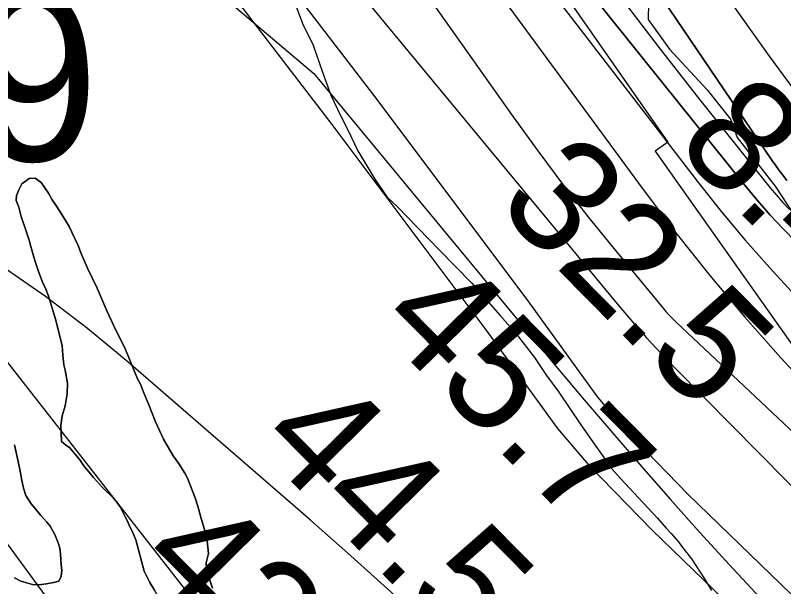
# Model space of a CAD drawing. Extents: x 3187622 to 3225504, y 800805 to 826213.
# Drawn here: x 3198906.4 to 3199360, y 816603.3 to 816940.6 of the extents above; entities that cross this region are included whole.
import ezdxf

# ---------------------------------------------------------------- set-up
doc = ezdxf.new("R2010")
doc.units = 0
for name, color, linetype in [('V-RIVR-EDGE', 7, 'Continuous'), ('V-RIVR-RANG', 7, 'Continuous'), ('V-ROAD-CNTR', 7, 'Continuous'), ('V-RRAP-RVMT', 7, 'Continuous'), ('V-SITE-VEGE', 7, 'Continuous'), ('V-SURV-IDEN', 7, 'Continuous'), ('V-TOPO-DPTH', 7, 'Continuous'), ('V-TOPO-MAJR', 7, 'Continuous'), ('V-TOPO-MINR', 7, 'Continuous'), ('V-TOPO-SHOR', 7, 'Continuous'), ('V-TOPO-WATR', 7, 'Continuous')]:
    doc.layers.add(name, color=color, linetype=linetype)

msp = doc.modelspace()

# ---------------------------------------------------------------- linework, layer by layer
at = {"layer": 'V-RIVR-EDGE'}
msp.add_lwpolyline([(3199241.99, 816994.68), (3199248.9, 816977.27), (3199267.98, 816960.71), (3199280.12, 816948.07), (3199280.1, 816938.08), (3199292.66, 816920.66), (3199314.77, 816896.7), (3199328.64, 816879.27), (3199332.52, 816868.4), (3199355.05, 816839.65), (3199365.88, 816823.11)], dxfattribs=at)
at = {"layer": 'V-ROAD-CNTR'}
for points in [[(3198946.43, 817117.37), (3199014.03, 817028.92), (3199117.2, 816894.19), (3199208.32, 816772.73), (3199250.15, 816715.2), (3199267.02, 816695.37), (3199303.52, 816657.94), (3199407.4, 816557.35), (3199448.89, 816521.06), (3199477.94, 816490.72), (3199519.63, 816443.58), (3199559.82, 816408.42), (3199578.38, 816394.16), (3199645.37, 816346.55), (3199666.18, 816326.75), (3199690.36, 816297.84), (3199711.55, 816262.64), (3199778.28, 816156.11), (3199849.33, 816073.21), (3199885.03, 816050.54), (3199905.28, 816049.42), (3199931.97, 816032.99)], [(3198922.6, 817099.16), (3198990.21, 817010.7), (3199093.29, 816876.06), (3199184.19, 816754.91), (3199226.56, 816696.64), (3199244.83, 816675.16), (3199282.34, 816636.69), (3199355.05, 816566.28)]]:
    msp.add_lwpolyline(points, dxfattribs=at)
at = {"layer": 'V-RRAP-RVMT'}
for p, q in [((3199225.08, 816961.21), (3199291.59, 816865.62)), ((3199291.59, 816865.62), (3199284.13, 816860.48)), ((3199284.13, 816860.48), (3199367.42, 816742.8))]:
    msp.add_line(p, q, dxfattribs=at)
at = {"layer": 'V-SITE-VEGE'}
for p, q in [((3199070.56, 816950.21), (3199076.39, 816934.78)), ((3199076.39, 816934.78), (3199080.52, 816926.73)), ((3199080.52, 816926.73), (3199082.29, 816923.02)), ((3199082.29, 816923.02), (3199087.5, 816907.6)), ((3199087.5, 816907.6), (3199092.75, 816893.4)), ((3199092.75, 816893.4), (3199098.63, 816881.04)), ((3199098.63, 816881.04), (3199102.77, 816872.99)), ((3199102.77, 816872.99), (3199108.66, 816860.62)), ((3199108.66, 816860.62), (3199118.75, 816843.88)), ((3198914.61, 816844.25), (3198910.33, 816841.08)), ((3198918.2, 816844.5), (3198914.61, 816844.25)), ((3198921.73, 816842), (3198918.2, 816844.5)), ((3198925.99, 816835.58), (3198921.73, 816842)), ((3199118.75, 816843.88), (3199125.9, 816833.33)), ((3198908.65, 816838.03), (3198907.11, 816834.32)), ((3198910.33, 816841.08), (3198908.65, 816838.03)), ((3198907.11, 816834.32), (3198906.89, 816831.23)), ((3198928.19, 816831.64), (3198925.99, 816835.58)), ((3199125.9, 816833.33), (3199131.92, 816827.69)), ((3198906.89, 816831.23), (3198908.44, 816827.3)), ((3198930.72, 816828.01), (3198928.19, 816831.64)), ((3198933.87, 816823.07), (3198930.72, 816828.01)), ((3199131.92, 816827.69), (3199156.55, 816802.09)), ((3198908.44, 816827.3), (3198909.96, 816821.75)), ((3198938.12, 816815.84), (3198933.87, 816823.07)), ((3198909.96, 816821.75), (3198912.88, 816813.24)), ((3198939.85, 816812.56), (3198938.12, 816815.84)), ((3198912.88, 816813.24), (3198914.56, 816807.84)), ((3198943.43, 816804.69), (3198939.85, 816812.56)), ((3198914.56, 816807.84), (3198915.63, 816804.09)), ((3198915.63, 816804.09), (3198917.15, 816798.53)), ((3198945.14, 816800.43), (3198943.43, 816804.69)), ((3198949.02, 816791.25), (3198945.14, 816800.43)), ((3199156.55, 816802.09), (3199175.78, 816782.73)), ((3198917.15, 816798.53), (3198918.22, 816795.26)), ((3198918.22, 816795.26), (3198919.91, 816790.03)), ((3198954.64, 816779.44), (3198949.02, 816791.25)), ((3198919.91, 816790.03), (3198922.37, 816783.15)), ((3198922.37, 816783.15), (3198924.41, 816778.89)), ((3199175.78, 816782.73), (3199192.57, 816763.41)), ((3198924.41, 816778.89), (3198925.8, 816775.45)), ((3198958.69, 816770.26), (3198954.64, 816779.44)), ((3198925.8, 816775.45), (3198927.64, 816769.73)), ((3198927.64, 816769.73), (3198928.7, 816765.64)), ((3198960.56, 816765.68), (3198958.69, 816770.26)), ((3198928.7, 816765.64), (3198930.08, 816761.23)), ((3198964.46, 816757.64), (3198960.56, 816765.68)), ((3198930.08, 816761.23), (3198933.1, 816749.63)), ((3199192.57, 816763.41), (3199201.57, 816753.43)), ((3198971.5, 816743.2), (3198964.46, 816757.64)), ((3199201.57, 816753.43), (3199212.92, 816738.5)), ((3198933.1, 816749.63), (3198934, 816745.39)), ((3198934, 816745.39), (3198934.38, 816739.86)), ((3198978.64, 816726), (3198971.5, 816743.2)), ((3198934.38, 816739.86), (3198935.08, 816734.32)), ((3199212.92, 816738.5), (3199220.07, 816727.95)), ((3198935.08, 816734.32), (3198935.83, 816731.05)), ((3198935.83, 816731.05), (3198937.15, 816723.39)), ((3199220.07, 816727.95), (3199227.23, 816718.01)), ((3198937.15, 816723.39), (3198937.02, 816717.05)), ((3198980.05, 816723.21), (3198978.64, 816726)), ((3198982.38, 816717.8), (3198980.05, 816723.21)), ((3198937.02, 816717.05), (3198935.75, 816710.09)), ((3198985.33, 816710.59), (3198982.38, 816717.8)), ((3199227.23, 816718.01), (3199240.34, 816698.76)), ((3198935.75, 816710.09), (3198934.01, 816704.11)), ((3198989.2, 816700.61), (3198985.33, 816710.59)), ((3198934.01, 816704.11), (3198933.25, 816698.44)), ((3198993.88, 816690.44), (3198989.2, 816700.61)), ((3198933.25, 816698.44), (3198933.49, 816693.88)), ((3199240.34, 816698.76), (3199248.09, 816687.58)), ((3198933.49, 816693.88), (3198933.72, 816689)), ((3198908.14, 816677.14), (3198905.89, 816687.1)), ((3198933.72, 816689), (3198936.12, 816687)), ((3198936.12, 816687), (3198938.68, 816685.17)), ((3198999.54, 816680.58), (3198993.88, 816690.44)), ((3199248.09, 816687.58), (3199253.46, 816680.12)), ((3198938.68, 816685.17), (3198944.56, 816678.23)), ((3198944.56, 816678.23), (3198947.25, 816673.95)), ((3199002.71, 816676.13), (3198999.54, 816680.58)), ((3199253.46, 816680.12), (3199257.03, 816674.54)), ((3198909.33, 816671.43), (3198908.14, 816677.14)), ((3198947.25, 816673.95), (3198949.95, 816670.81)), ((3199006.49, 816670.37), (3199002.71, 816676.13)), ((3199257.03, 816674.54), (3199263.63, 816667.06)), ((3198910.2, 816665.89), (3198909.33, 816671.43)), ((3198949.95, 816670.81), (3198952.65, 816667.67)), ((3199008.06, 816667.25), (3199006.49, 816670.37)), ((3198911.25, 816661.48), (3198910.2, 816665.89)), ((3198952.65, 816667.67), (3198957.9, 816661.72)), ((3199012.55, 816655.78), (3199008.06, 816667.25)), ((3199263.63, 816667.06), (3199285.24, 816643.97)), ((3198912.63, 816657.07), (3198911.25, 816661.48)), ((3198957.9, 816661.72), (3198964.44, 816655.58)), ((3198915.78, 816652.13), (3198912.63, 816657.07)), ((3198964.44, 816655.58), (3198966.35, 816653.1)), ((3199014.08, 816650.88), (3199012.55, 816655.78)), ((3198918.17, 816649.48), (3198915.78, 816652.13)), ((3198966.35, 816653.1), (3198968.24, 816650.47)), ((3199016.21, 816643.53), (3199014.08, 816650.88)), ((3198921.5, 816645.2), (3198918.17, 816649.48)), ((3198968.24, 816650.47), (3198971.22, 816644.4)), ((3198925, 816641.39), (3198921.5, 816645.2)), ((3198971.22, 816644.4), (3198972.79, 816641.6)), ((3198972.79, 816641.6), (3198974.02, 816638.49)), ((3199017.43, 816638.95), (3199016.21, 816643.53)), ((3199285.24, 816643.97), (3199290.64, 816637.73)), ((3198927.06, 816638.91), (3198925, 816641.39)), ((3198929.74, 816634.15), (3198927.06, 816638.91)), ((3198974.02, 816638.49), (3198975.6, 816635.7)), ((3199019.41, 816632.25), (3199017.43, 816638.95)), ((3199290.64, 816637.73), (3199293.64, 816634.61)), ((3198931.75, 816629.23), (3198929.74, 816634.15)), ((3198975.6, 816635.7), (3198977.62, 816630.95)), ((3199293.64, 816634.61), (3199297.83, 816629.63)), ((3198932.67, 816625.96), (3198931.75, 816629.23)), ((3198977.62, 816630.95), (3198982.46, 816612.49)), ((3199020.53, 816622.8), (3199019.41, 816632.25)), ((3199297.83, 816629.63), (3199299.62, 816627.15)), ((3198933.08, 816622.38), (3198932.67, 816625.96)), ((3199299.62, 816627.15), (3199305.6, 816619.68)), ((3198933.46, 816616.36), (3198933.08, 816622.38)), ((3199019.12, 816617.31), (3199020.53, 816622.8)), ((3199305.6, 816619.68), (3199313.34, 816607.88)), ((3198933.87, 816612.77), (3198933.46, 816616.36)), ((3199019.21, 816613.73), (3199019.12, 816617.31)), ((3198933.49, 816609.53), (3198933.87, 816612.77)), ((3198982.46, 816612.49), (3198984.5, 816608.55)), ((3199021.05, 816607.68), (3199019.21, 816613.73)), ((3198906, 816608.44), (3198909.7, 816606.42)), ((3198909.7, 816606.42), (3198916.65, 816604.49)), ((3198924.78, 816604.83), (3198928.86, 816605.72)), ((3198928.86, 816605.72), (3198932.13, 816606.47)), ((3198932.13, 816606.47), (3198933.49, 816609.53)), ((3198984.5, 816608.55), (3198985.74, 816605.76)), ((3198985.74, 816605.76), (3198988.58, 816601.16)), ((3199022.9, 816602.28), (3199021.05, 816607.68)), ((3199313.34, 816607.88), (3199317.5, 816601.06)), ((3198916.65, 816604.49), (3198920.22, 816604.26)), ((3198920.22, 816604.26), (3198924.78, 816604.83))]:
    msp.add_line(p, q, dxfattribs=at)
at = {"layer": 'V-TOPO-DPTH'}
for points in [[(3199367.42, 816806.6), (3199359.68, 816814.56), (3199352.13, 816822.69), (3199344.85, 816831.06), (3199337.76, 816839.6), (3199226.91, 816977.64), (3199192.87, 817020.9), (3199159.41, 817064.59), (3199126.82, 817108.93), (3199094.81, 817153.71), (3199063.17, 817198.77), (3199031.44, 817243.76), (3198999.58, 817288.67), (3198967.64, 817333.51), (3198925.28, 817392.8), (3198913.41, 817409.57), (3198901.66, 817426.42), (3198890.07, 817443.38), (3198878.59, 817460.42)], [(3199361.93, 816843), (3199359.62, 816845.97), (3199357.37, 816848.98), (3199355.18, 816852.04), (3199353.03, 816855.14), (3199260.38, 816992.08), (3199211.4, 817063.28), (3199161.7, 817133.97), (3199110.92, 817203.88), (3199059.42, 817273.27), (3198931.86, 817442.41), (3198929.77, 817445.21), (3198927.7, 817448.03), (3198925.67, 817450.87), (3198923.65, 817453.73)], [(3198923.65, 817453.73), (3198925.67, 817450.87), (3198927.7, 817448.03), (3198929.77, 817445.21), (3198931.86, 817442.41), (3199059.42, 817273.27), (3199110.92, 817203.88), (3199161.7, 817133.97), (3199211.4, 817063.28), (3199260.38, 816992.08), (3199353.03, 816855.14), (3199355.18, 816852.04), (3199357.37, 816848.98), (3199359.62, 816845.97), (3199361.93, 816843)]]:
    msp.add_lwpolyline(points, dxfattribs=at)
at = {"layer": 'V-TOPO-MAJR'}
msp.add_lwpolyline([(3198794.77, 817455.84), (3198811.85, 817430.69), (3198838.98, 817391.04), (3198842.6, 817385.78), (3198846.23, 817380.54), (3198849.89, 817375.31), (3198853.57, 817370.09), (3199200.23, 816880.77), (3199214.83, 816860.63), (3199229.73, 816840.71), (3199245.06, 816821.12), (3199260.67, 816801.76), (3199288.64, 816767.86), (3199290.53, 816765.65), (3199292.48, 816763.49), (3199294.51, 816761.41), (3199296.59, 816759.37), (3199403.41, 816658.82)], dxfattribs=at)
at = {"layer": 'V-TOPO-MINR'}
for points in [[(3198679.72, 817684.37), (3198852.66, 817421.96), (3198860.39, 817410.31), (3198868.17, 817398.7), (3198876.02, 817387.13), (3198883.92, 817375.59), (3198891.89, 817364.1), (3198899.89, 817352.64), (3198907.94, 817341.21), (3198916.03, 817329.81), (3198916.8, 817328.73), (3198925.33, 817316.82), (3198933.89, 817304.94), (3198942.51, 817293.1), (3198951.15, 817281.28), (3199277.02, 816837.78), (3199296.44, 816812.18), (3199316.37, 816787), (3199337.07, 816762.44), (3199358.27, 816738.3), (3199380.13, 816714.74)], [(3198614.63, 817654.73), (3198782.4, 817399.66), (3198797.83, 817376.43), (3198813.4, 817353.29), (3198829.17, 817330.28), (3198845.07, 817307.36), (3198905.63, 817220.91), (3198952.69, 817155.42), (3199000.77, 817090.72), (3199050.4, 817027.19), (3199101.06, 816964.44), (3199262.66, 816769.12), (3199270.79, 816759.56), (3199279.08, 816750.15), (3199287.61, 816740.96), (3199296.31, 816731.92), (3199525.78, 816499.7)], [(3199006.36, 816485.84), (3198553.12, 817104.61), (3198551.32, 817108.75), (3198550.35, 817110.78), (3198548.17, 817114.72), (3198530.01, 817145.06), (3198527.43, 817149.47), (3198524.9, 817153.9), (3198522.46, 817158.38), (3198520.06, 817162.9), (3198517.87, 817167.49), (3198515.88, 817172.16), (3198514.2, 817176.96), (3198512.74, 817181.84), (3198511.98, 817184.69), (3198510.21, 817191.03), (3198508.33, 817197.34), (3198506.27, 817203.59), (3198504.11, 817209.8), (3198465.21, 817317.05), (3198442.4, 817376.37), (3198418.11, 817435.06), (3198391.61, 817492.77)], [(3198512.51, 817477.93), (3198555.48, 817420.28), (3198672.57, 817264.51), (3198679.08, 817255.98), (3198685.66, 817247.49), (3198692.35, 817239.1), (3198699.12, 817230.76), (3199082.72, 816906.29), (3199208.96, 816753.47), (3199225.58, 816733.51), (3199242.29, 816713.62), (3199259.15, 816693.86), (3199276.11, 816674.18), (3199293.26, 816654.66), (3199310.55, 816635.28), (3199328.07, 816616.11), (3199345.74, 816597.06)], [(3198851.41, 817464.63), (3198868.53, 817438.89), (3198885.78, 817413.25), (3198903.25, 817387.76), (3198920.87, 817362.36), (3198925.58, 817355.63), (3198945.67, 817326.95), (3198965.8, 817298.3), (3198985.97, 817269.67), (3199006.18, 817241.07), (3199006.91, 817240.03), (3199027.68, 817211.05), (3199048.67, 817182.23), (3199070.01, 817153.68), (3199091.58, 817125.29), (3199309.66, 816841.79), (3199323.28, 816824.66), (3199337.25, 816807.84), (3199351.76, 816791.47), (3199366.63, 816775.42)], [(3198945.7, 817462.82), (3198962.58, 817438), (3198979.78, 817413.4), (3198997.37, 817389.07), (3199015.15, 817364.87), (3199033.2, 817340.89), (3199051.45, 817317.04), (3199164.72, 817170.75), (3199203.43, 817120.09), (3199241.71, 817069.11), (3199279.33, 817017.64), (3199316.51, 816965.85), (3199351.46, 816916.49), (3199371.27, 816889.48)], [(3198878.59, 817460.42), (3198890.07, 817443.38), (3198901.66, 817426.42), (3198913.41, 817409.57), (3198925.28, 817392.8), (3198967.64, 817333.51), (3198999.58, 817288.67), (3199031.44, 817243.76), (3199063.17, 817198.77), (3199094.81, 817153.71), (3199126.82, 817108.93), (3199159.41, 817064.59), (3199192.87, 817020.9), (3199226.91, 816977.64), (3199337.76, 816839.6), (3199344.85, 816831.06), (3199352.13, 816822.69), (3199359.68, 816814.56), (3199367.42, 816806.6)], [(3198902.94, 817456.73), (3198909.33, 817447.42), (3198915.79, 817438.15), (3198922.35, 817428.95), (3198928.98, 817419.8), (3199012.18, 817306.2), (3199054.64, 817247.71), (3199096.76, 817189), (3199138.39, 817129.93), (3199179.69, 817070.63), (3199217.48, 817015.9), (3199239.97, 816984.04), (3199262.9, 816952.5), (3199286.49, 816921.45), (3199310.51, 816890.72), (3199351.98, 816838.82), (3199355.69, 816834.37), (3199359.51, 816830.04), (3199363.52, 816825.87)], [(3199414.11, 816318.88), (3199173.97, 816556.19), (3199151.14, 816578.31), (3199128.03, 816600.13), (3199104.49, 816621.49), (3199080.67, 816642.54), (3198973.04, 816735.79), (3198948.95, 816755.61), (3198924.24, 816774.58), (3198898.59, 816792.26), (3198872.33, 816809.1), (3198863.67, 816809.25), (3198857.82, 816806.9), (3198856.19, 816800.81), (3198857.36, 816792.23), (3199039.87, 816558.82), (3199050.4, 816546.18), (3199061.41, 816534), (3199073.15, 816522.52), (3199085.38, 816511.5), (3199387.69, 816255.46)]]:
    msp.add_lwpolyline(points, dxfattribs=at)
at = {"layer": 'V-TOPO-SHOR'}
for points in [[(3198977.62, 816630.95), (3198975.6, 816635.7), (3198974.02, 816638.49), (3198972.79, 816641.6), (3198971.21, 816644.4), (3198968.24, 816650.47), (3198966.35, 816653.1), (3198964.44, 816655.58), (3198957.9, 816661.72), (3198952.65, 816667.67), (3198949.95, 816670.81), (3198947.25, 816673.95), (3198944.56, 816678.23), (3198938.68, 816685.17), (3198936.12, 816687), (3198933.72, 816689), (3198933.49, 816693.88), (3198933.25, 816698.44), (3198934.01, 816704.11), (3198935.75, 816710.09), (3198937.02, 816717.05), (3198937.15, 816723.39), (3198935.83, 816731.05), (3198935.08, 816734.32), (3198934.38, 816739.86), (3198934, 816745.39), (3198933.1, 816749.63), (3198930.08, 816761.23), (3198928.7, 816765.64), (3198927.64, 816769.73), (3198925.8, 816775.45), (3198924.41, 816778.89), (3198922.37, 816783.15), (3198919.91, 816790.03), (3198918.22, 816795.26), (3198917.15, 816798.53), (3198915.63, 816804.09), (3198914.56, 816807.84), (3198912.88, 816813.24), (3198909.96, 816821.75), (3198908.44, 816827.3), (3198906.89, 816831.23), (3198907.11, 816834.32), (3198908.65, 816838.03), (3198910.33, 816841.08), (3198914.62, 816844.25), (3198918.2, 816844.5), (3198921.73, 816842), (3198925.99, 816835.58), (3198928.19, 816831.64), (3198930.72, 816828.01), (3198933.87, 816823.07), (3198938.12, 816815.84), (3198939.85, 816812.56), (3198943.43, 816804.69), (3198945.14, 816800.43), (3198949.02, 816791.25), (3198954.64, 816779.44), (3198958.69, 816770.26), (3198960.56, 816765.68), (3198964.46, 816757.64), (3198971.5, 816743.2), (3198978.64, 816726), (3198980.05, 816723.21), (3198982.38, 816717.8), (3198985.33, 816710.59), (3198989.2, 816700.61), (3198993.88, 816690.44), (3198999.54, 816680.58), (3199002.71, 816676.13), (3199006.49, 816670.37), (3199008.06, 816667.25), (3199012.55, 816655.78), (3199014.08, 816650.88), (3199016.21, 816643.53), (3199017.43, 816638.95), (3199019.41, 816632.25), (3199020.53, 816622.8), (3199019.12, 816617.31), (3199019.21, 816613.73), (3199021.05, 816607.68), (3199022.89, 816602.28)], [(3198905.89, 816687.1), (3198908.14, 816677.14), (3198909.33, 816671.43), (3198910.2, 816665.89), (3198911.25, 816661.48), (3198912.63, 816657.07), (3198915.78, 816652.13), (3198918.17, 816649.48), (3198921.5, 816645.2), (3198925, 816641.39), (3198927.06, 816638.91), (3198929.74, 816634.15), (3198931.75, 816629.23), (3198932.67, 816625.96), (3198933.08, 816622.38), (3198933.46, 816616.36), (3198933.87, 816612.77), (3198933.49, 816609.53), (3198932.13, 816606.47), (3198928.86, 816605.72), (3198924.78, 816604.83), (3198920.22, 816604.26), (3198916.65, 816604.49), (3198909.7, 816606.42), (3198906, 816608.44)], [(3199021.09, 816534.22), (3199017.31, 816540.31), (3199013.07, 816548.19), (3199010.4, 816552.79), (3199008.67, 816555.75), (3199006.32, 816560.51), (3199003.22, 816568.05), (3198998.69, 816577.72), (3198997.61, 816580.67), (3198996.24, 816585.24), (3198994.22, 816589.99), (3198993.14, 816592.94), (3198990.15, 816598.36), (3198988.58, 816601.16), (3198985.74, 816605.76), (3198984.5, 816608.55), (3198982.46, 816612.49), (3198977.62, 816630.95)]]:
    msp.add_lwpolyline(points, dxfattribs=at)
at = {"layer": 'V-TOPO-WATR'}
msp.add_lwpolyline([(3198923.65, 817453.73), (3198925.67, 817450.87), (3198927.7, 817448.03), (3198929.77, 817445.21), (3198931.86, 817442.41), (3199059.42, 817273.27), (3199110.92, 817203.88), (3199161.7, 817133.97), (3199211.4, 817063.28), (3199260.38, 816992.08), (3199353.03, 816855.14), (3199355.18, 816852.04), (3199357.37, 816848.98), (3199359.62, 816845.97), (3199361.93, 816843)], dxfattribs=at)

# ---------------------------------------------------------------- texts
at = {"layer": 'V-RIVR-RANG'}
for s, rotation, p in [('8.4', 314.917, (3199294.55, 816863.59)), ('32.5', 314.6583, (3199189.22, 816828.36)), ('45.7', 314.6583, (3199118.26, 816757.9)), ('44.5', 314.6583, (3199047.31, 816687.43)), ('42.7', 314.6583, (3198976.35, 816616.97))]:
    msp.add_text(s, height=67, rotation=rotation, dxfattribs=at).set_placement(p)
at = {"layer": 'V-SURV-IDEN'}
msp.add_text('1422+99.9', height=100, rotation=3.2081, dxfattribs=at).set_placement((3198323.67, 816821.41))

doc.saveas('drawing.dxf')
